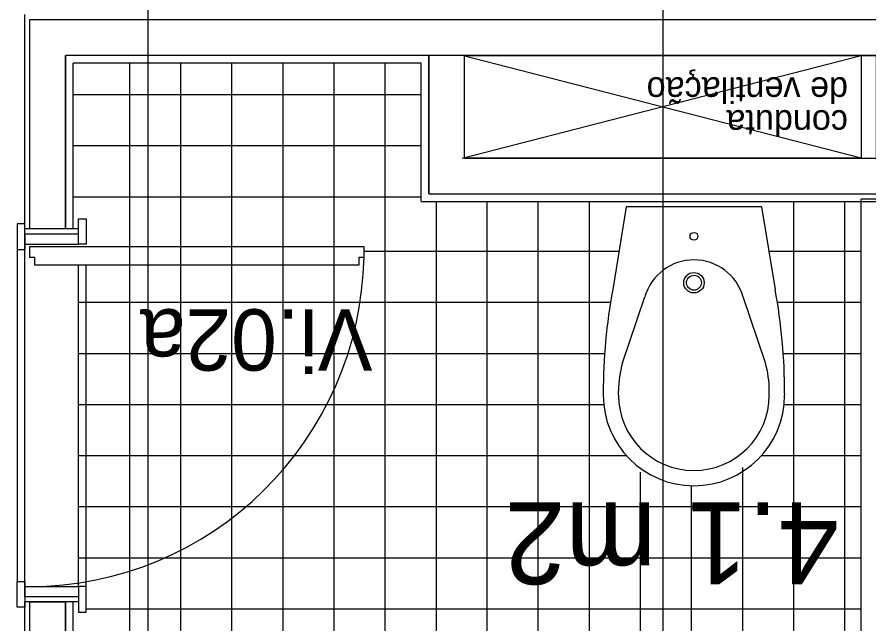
# Model space of a CAD drawing. Extents: x 1278 to 1356, y -253.7 to -224.
# Drawn here: x 1305.007 to 1306.674, y -237.948 to -236.76 of the extents above; entities that cross this region are included whole.
import ezdxf

# ---------------------------------------------------------------- set-up
doc = ezdxf.new("R2010")
doc.units = 0
for name, color, linetype in [('Level 1', 7, 'Continuous'), ('Level 10', 7, 'Continuous'), ('Level 11', 7, 'Continuous'), ('Level 13', 7, 'Continuous'), ('Level 4', 7, 'Continuous'), ('Level 40', 7, 'Continuous'), ('Level 41', 7, 'Continuous'), ('Level 60', 7, 'Continuous'), ('Level 65', 7, 'Continuous'), ('Level 66', 7, 'Continuous'), ('Level 67', 7, 'Continuous'), ('Level 93', 7, 'Continuous')]:
    doc.layers.add(name, color=color, linetype=linetype)

msp = doc.modelspace()

# ---------------------------------------------------------------- linework, layer by layer
at = {"layer": 'Level 1'}
for p, q in [((1305.0323, -236.7652), (1307.4148, -236.7652)), ((1305.0323, -237.1748), (1305.0323, -236.7652)), ((1305.1023, -237.1748), (1305.1023, -236.8352)), ((1305.8131, -236.8352), (1305.1023, -236.8352)), ((1305.8131, -237.1052), (1305.8131, -236.8352)), ((1305.8831, -236.8352), (1307.3594, -236.8352)), ((1305.1273, -237.1748), (1305.0223, -237.1748)), ((1305.1273, -237.1748), (1305.0223, -237.1748)), ((1305.1273, -237.1748), (1305.0223, -237.1748)), ((1305.1273, -237.9048), (1305.0223, -237.9048)), ((1305.0323, -237.9048), (1305.0223, -237.9048)), ((1305.1273, -237.9048), (1305.0223, -237.9048)), ((1305.0323, -237.9048), (1305.0223, -237.9048)), ((1305.1273, -237.9048), (1305.0223, -237.9048)), ((1305.0323, -237.9048), (1305.0223, -237.9048)), ((1305.0323, -239.0663), (1305.0323, -237.9048)), ((1305.1023, -238.9963), (1305.1023, -237.9048)), ((1305.1273, -237.9048), (1305.1173, -237.9048)), ((1305.1273, -237.9048), (1305.1173, -237.9048)), ((1305.1273, -237.9048), (1305.1173, -237.9048))]:
    msp.add_line(p, q, dxfattribs=at)
at = {"layer": 'Level 10'}
for p, q in [((1305.2273, -236.8502), (1305.2273, -238.4333)), ((1305.3273, -236.8502), (1305.3273, -238.4333)), ((1305.4273, -236.8502), (1305.4273, -238.4333)), ((1305.5273, -236.8502), (1305.5273, -238.4333)), ((1305.6273, -236.8502), (1305.6273, -238.4333)), ((1305.7273, -236.8502), (1305.7273, -238.4333)), ((1305.7981, -236.9125), (1305.1173, -236.9125)), ((1305.7981, -237.0125), (1305.1173, -237.0125)), ((1305.7981, -237.1125), (1305.1173, -237.1125)), ((1305.8273, -237.1202), (1305.8273, -238.7102)), ((1305.9273, -238.7113), (1305.9273, -237.1213)), ((1306.0273, -238.7113), (1306.0273, -237.1213)), ((1306.1273, -238.7113), (1306.1273, -237.1213)), ((1306.5273, -238.7113), (1306.5273, -237.1213)), ((1306.6273, -238.7113), (1306.6273, -237.1213)), ((1305.0223, -237.8648), (1305.0223, -237.2148)), ((1306.1852, -237.219), (1305.6866, -237.219)), ((1306.6594, -237.219), (1306.4787, -237.219)), ((1306.6594, -237.219), (1306.5494, -237.219)), ((1306.6594, -237.219), (1306.5494, -237.219)), ((1306.1687, -237.319), (1305.1273, -237.319)), ((1306.6594, -237.319), (1306.4953, -237.319)), ((1306.6594, -237.319), (1306.5606, -237.319)), ((1306.6594, -237.319), (1306.5606, -237.319)), ((1306.1571, -237.419), (1305.1273, -237.419)), ((1306.6594, -237.419), (1306.5067, -237.419)), ((1306.6594, -237.419), (1306.5619, -237.419)), ((1306.6594, -237.419), (1306.5619, -237.419)), ((1306.5273, -238.2604), (1306.5273, -237.4879)), ((1306.5273, -238.2604), (1306.5273, -237.4879)), ((1306.1546, -237.519), (1305.1273, -237.519)), ((1306.6594, -237.519), (1306.5084, -237.519)), ((1306.6594, -237.519), (1306.5155, -237.519)), ((1306.6594, -237.519), (1306.5155, -237.519)), ((1306.2002, -237.619), (1305.1273, -237.619)), ((1306.6594, -237.619), (1306.4637, -237.619)), ((1306.4273, -238.1976), (1306.4273, -237.6418)), ((1306.2273, -238.2035), (1306.2273, -237.6511)), ((1306.3273, -238.1712), (1306.3273, -237.6774)), ((1306.6594, -237.719), (1305.1273, -237.719)), ((1306.6594, -237.719), (1305.1387, -237.719)), ((1306.6594, -237.719), (1305.1387, -237.719)), ((1306.6594, -237.819), (1305.1273, -237.819)), ((1306.6594, -237.819), (1305.1387, -237.819)), ((1306.6594, -237.819), (1305.1387, -237.819)), ((1306.6594, -237.919), (1305.1423, -237.919))]:
    msp.add_line(p, q, dxfattribs=at)
at = {"layer": 'Level 11'}
for p, q in [((1307.3594, -237.1163), (1306.6594, -237.1163)), ((1306.6594, -238.7163), (1306.6594, -237.1163)), ((1306.1996, -237.1313), (1306.173, -237.2933)), ((1306.4642, -237.1313), (1306.1996, -237.1313)), ((1306.4642, -237.1313), (1306.4909, -237.2933)), ((1306.1921, -237.437), (1306.2358, -237.3078)), ((1306.4717, -237.437), (1306.4281, -237.3078)), ((1306.1844, -237.5), (1306.1844, -237.4919)), ((1306.4794, -237.5), (1306.4794, -237.4919)), ((1306.1544, -237.4967), (1306.1544, -237.5003)), ((1306.5094, -237.4967), (1306.5094, -237.5003))]:
    msp.add_line(p, q, dxfattribs=at)
for centre, radius in [((1306.3319, -237.1893), 0.00766), ((1306.3319, -237.2801), 0.02), ((1306.3319, -237.2801), 0.0146)]:
    msp.add_circle(centre, radius, dxfattribs=at)
for centre, radius, start, end in [((1306.3319, -237.3353), 0.1, 15.8047, 164.0683), ((1306.3844, -237.4919), 0.2, 164.0681, 179.9983), ((1306.2794, -237.4919), 0.2, 359.9994, 15.9307), ((1306.3319, -237.5), 0.1775, 180.0001, 359.9998), ((1306.3319, -237.5), 0.1475, 180.0001, 359.9998)]:
    msp.add_arc(centre, radius, start, end, dxfattribs=at)
for centre, major_axis, start_param, end_param in [((1307.5544, -237.4966), (-1.4, 0), 6.120269, 6.283187), ((1305.1094, -237.4966), (1.4, 0), 6.283183, 6.446102)]:
    msp.add_ellipse(centre, major_axis=major_axis, ratio=0.895428, start_param=start_param, end_param=end_param, dxfattribs=at)
at = {"layer": 'Level 13'}
for p, q in [((1305.1273, -237.2048), (1305.1273, -237.1548)), ((1305.1273, -237.1548), (1305.1423, -237.1548)), ((1305.1273, -237.2048), (1305.1273, -237.1548)), ((1305.1273, -237.1548), (1305.1423, -237.1548)), ((1305.1273, -237.2048), (1305.1273, -237.1548)), ((1305.1273, -237.1548), (1305.1423, -237.1548)), ((1305.1423, -237.1548), (1305.1423, -237.2048)), ((1305.1423, -237.1548), (1305.1423, -237.2048)), ((1305.1423, -237.1548), (1305.1423, -237.2048)), ((1305.0073, -237.1648), (1305.0073, -237.2148)), ((1305.0223, -237.1648), (1305.0073, -237.1648)), ((1305.0073, -237.1648), (1305.0073, -237.2148)), ((1305.0223, -237.1648), (1305.0073, -237.1648)), ((1305.0073, -237.1648), (1305.0073, -237.2148)), ((1305.0223, -237.1648), (1305.0073, -237.1648)), ((1305.0223, -237.2148), (1305.0223, -237.1648)), ((1305.0223, -237.2148), (1305.0223, -237.1648)), ((1305.0223, -237.2148), (1305.0223, -237.1648)), ((1305.1273, -237.1848), (1305.0223, -237.1848)), ((1305.0223, -237.1848), (1305.0223, -237.2148)), ((1305.1273, -237.1848), (1305.0223, -237.1848)), ((1305.0223, -237.1848), (1305.0223, -237.2148)), ((1305.1273, -237.1848), (1305.0223, -237.1848)), ((1305.0223, -237.1848), (1305.0223, -237.2148)), ((1305.1273, -237.2048), (1305.1273, -237.1848)), ((1305.1273, -237.2048), (1305.1273, -237.1848)), ((1305.1273, -237.2048), (1305.1273, -237.1848)), ((1305.0223, -237.2048), (1305.1273, -237.2048)), ((1305.0223, -237.2048), (1305.1273, -237.2048)), ((1305.0223, -237.2048), (1305.1273, -237.2048)), ((1305.6866, -237.2098), (1305.0316, -237.2098)), ((1305.0316, -237.2098), (1305.0316, -237.2298)), ((1305.6866, -237.2098), (1305.0316, -237.2098)), ((1305.0316, -237.2098), (1305.0316, -237.2298)), ((1305.6866, -237.2098), (1305.0316, -237.2098)), ((1305.0316, -237.2098), (1305.0316, -237.2298)), ((1305.1423, -237.2048), (1305.1273, -237.2048)), ((1305.1423, -237.2048), (1305.1273, -237.2048)), ((1305.1423, -237.2048), (1305.1273, -237.2048)), ((1305.6866, -237.2298), (1305.6866, -237.2098)), ((1305.6866, -237.2298), (1305.6866, -237.2098)), ((1305.6866, -237.2298), (1305.6866, -237.2098)), ((1305.0073, -237.2148), (1305.0223, -237.2148)), ((1305.0073, -237.2148), (1305.0223, -237.2148)), ((1305.0073, -237.2148), (1305.0223, -237.2148)), ((1305.0316, -237.2298), (1305.0416, -237.2298)), ((1305.0316, -237.2298), (1305.0416, -237.2298)), ((1305.0316, -237.2298), (1305.0416, -237.2298)), ((1305.0416, -237.2298), (1305.0416, -237.2448)), ((1305.0416, -237.2298), (1305.0416, -237.2448)), ((1305.0416, -237.2298), (1305.0416, -237.2448)), ((1305.0416, -237.2448), (1305.6766, -237.2448)), ((1305.0416, -237.2448), (1305.6766, -237.2448)), ((1305.0416, -237.2448), (1305.6766, -237.2448)), ((1305.6766, -237.2298), (1305.6864, -237.2298)), ((1305.6766, -237.2448), (1305.6766, -237.2298)), ((1305.6766, -237.2298), (1305.6864, -237.2298)), ((1305.6766, -237.2448), (1305.6766, -237.2298)), ((1305.6766, -237.2298), (1305.6864, -237.2298)), ((1305.6766, -237.2448), (1305.6766, -237.2298)), ((1305.0073, -237.9148), (1305.0073, -237.8648)), ((1305.0073, -237.8648), (1305.0223, -237.8648)), ((1305.0073, -237.9148), (1305.0073, -237.8648)), ((1305.0073, -237.8648), (1305.0223, -237.8648)), ((1305.0073, -237.9148), (1305.0073, -237.8648)), ((1305.0073, -237.8648), (1305.0223, -237.8648)), ((1305.0223, -237.8948), (1305.0223, -237.8648)), ((1305.0223, -237.8648), (1305.0223, -237.9148)), ((1305.0223, -237.8948), (1305.0223, -237.8648)), ((1305.0223, -237.8648), (1305.0223, -237.9148)), ((1305.0223, -237.8948), (1305.0223, -237.8648)), ((1305.0223, -237.8648), (1305.0223, -237.9148)), ((1305.0223, -237.8748), (1305.1273, -237.8748)), ((1305.0223, -237.8748), (1305.1273, -237.8748)), ((1305.0223, -237.8748), (1305.1273, -237.8748)), ((1305.1273, -237.8748), (1305.1273, -237.8948)), ((1305.1423, -237.8748), (1305.1273, -237.8748)), ((1305.1273, -237.8748), (1305.1273, -237.9248)), ((1305.1273, -237.8748), (1305.1273, -237.8948)), ((1305.1423, -237.8748), (1305.1273, -237.8748)), ((1305.1273, -237.8748), (1305.1273, -237.9248)), ((1305.1273, -237.8748), (1305.1273, -237.8948)), ((1305.1423, -237.8748), (1305.1273, -237.8748)), ((1305.1273, -237.8748), (1305.1273, -237.9248)), ((1305.1423, -237.9248), (1305.1423, -237.8748)), ((1305.1423, -237.9248), (1305.1423, -237.8748)), ((1305.1423, -237.9248), (1305.1423, -237.8748)), ((1305.1273, -237.8948), (1305.0223, -237.8948)), ((1305.1273, -237.8948), (1305.0223, -237.8948)), ((1305.1273, -237.8948), (1305.0223, -237.8948)), ((1305.0223, -237.9148), (1305.0073, -237.9148)), ((1305.0223, -237.9148), (1305.0073, -237.9148)), ((1305.0223, -237.9148), (1305.0073, -237.9148)), ((1305.1273, -237.9248), (1305.1423, -237.9248)), ((1305.1273, -237.9248), (1305.1423, -237.9248)), ((1305.1273, -237.9248), (1305.1423, -237.9248))]:
    msp.add_line(p, q, dxfattribs=at)
at = {"layer": 'Level 4'}
for p, q in [((1305.0073, -237.2148), (1305.0073, -237.8648)), ((1305.0073, -237.2148), (1305.0073, -237.8648)), ((1305.0073, -237.2148), (1305.0073, -237.8648)), ((1305.1423, -237.8748), (1305.1423, -237.2448)), ((1305.1423, -237.8748), (1305.1423, -237.2448)), ((1305.1423, -237.8748), (1305.1423, -237.2448))]:
    msp.add_line(p, q, dxfattribs=at)
msp.add_ellipse((1305.0316, -237.2162), major_axis=(0, 0.6586), ratio=0.994272, start_param=3.141593, end_param=4.691673, dxfattribs=at)
msp.add_ellipse((1305.0316, -237.2162), major_axis=(0, 0.6586), ratio=0.994272, start_param=3.141593, end_param=4.691673, dxfattribs=at)
msp.add_ellipse((1305.0316, -237.2162), major_axis=(0, 0.6586), ratio=0.994272, start_param=3.141593, end_param=4.691673, dxfattribs=at)
at = {"layer": 'Level 41'}
for p, q in [((1306.6594, -237.0363), (1305.8787, -236.8352)), ((1305.8787, -237.0363), (1306.6594, -236.8352))]:
    msp.add_line(p, q, dxfattribs=at)
at = {"layer": 'Level 65'}
for p, q in [((1305.0223, -237.1748), (1305.0223, -236.7552)), ((1305.1173, -237.1748), (1305.1173, -236.8502)), ((1305.7981, -236.8502), (1305.1173, -236.8502)), ((1305.7981, -237.1202), (1305.7981, -236.8502)), ((1305.7981, -237.1213), (1307.3444, -237.1213)), ((1305.0223, -239.0763), (1305.0223, -237.9048)), ((1305.1173, -238.9813), (1305.1173, -237.9048))]:
    msp.add_line(p, q, dxfattribs=at)
at = {"layer": 'Level 66'}
for p, q in [((1305.9881, -236.7652), (1307.546, -236.7652)), ((1305.9881, -236.7652), (1307.546, -236.7652)), ((1305.8831, -237.0363), (1305.8831, -236.8352)), ((1306.6594, -236.8352), (1306.6594, -237.0363)), ((1305.8831, -237.0363), (1307.3594, -237.0363)), ((1305.8131, -237.1063), (1307.3594, -237.1063))]:
    msp.add_line(p, q, dxfattribs=at)
at = {"layer": 'Level 67'}
msp.add_line((1305.1273, -237.8748), (1305.1273, -237.2448), dxfattribs=at)
for points in [[(1307.3594, -236.8352), (1305.1023, -236.8352), (1305.1023, -237.1748), (1305.0323, -237.1748), (1305.0323, -236.7652), (1307.3594, -236.7652)], [(1305.8131, -236.8352), (1305.8131, -237.1063), (1307.3594, -237.1063), (1307.3594, -237.0363), (1306.6894, -237.0363), (1306.6894, -236.8352), (1306.6594, -236.8352), (1306.6594, -237.0363), (1305.8831, -237.0363), (1305.8831, -236.8352)], [(1307.3594, -238.9963), (1307.3594, -239.0663), (1305.0323, -239.0663), (1305.0323, -237.9048), (1305.1023, -237.9048), (1305.1023, -238.9963), (1305.8131, -238.9963), (1305.8131, -238.7263), (1306.6594, -238.7236), (1306.6594, -238.8486), (1305.8831, -238.8486), (1305.8831, -238.9963)]]:
    msp.add_lwpolyline(points, close=True, dxfattribs=at)
at = {"layer": 'Level 93'}
for p, q in [((1305.264, -246.757), (1305.264, -236.1407)), ((1306.2715, -246.757), (1306.2715, -236.1407))]:
    msp.add_line(p, q, dxfattribs=at)

# ---------------------------------------------------------------- texts
at = {"layer": 'Level 40'}
msp.add_text('Vi.02a', height=0.12, rotation=180, dxfattribs=at).set_placement((1305.7029, -237.3321))
msp.add_text('Vi.02a', height=0.12, rotation=180, dxfattribs=at).set_placement((1305.7029, -237.3321))
msp.add_text('Vi.02a', height=0.12, rotation=180, dxfattribs=at).set_placement((1305.7029, -237.3321))
at = {"layer": 'Level 41'}
for s, p in [('de ventilação ', (1306.6334, -236.878)), ('conduta', (1306.6334, -236.9424))]:
    msp.add_text(s, height=0.05, rotation=180, dxfattribs=at).set_placement(p)
at = {"layer": 'Level 60'}
msp.add_text('4.1 m2', height=0.16, rotation=180, dxfattribs=at).set_placement((1306.6156, -237.7101))
msp.add_text('4.1 m2', height=0.16, rotation=180, dxfattribs=at).set_placement((1306.6156, -237.7101))
msp.add_text('4.1 m2', height=0.16, rotation=180, dxfattribs=at).set_placement((1306.6156, -237.7101))

doc.saveas('drawing.dxf')
